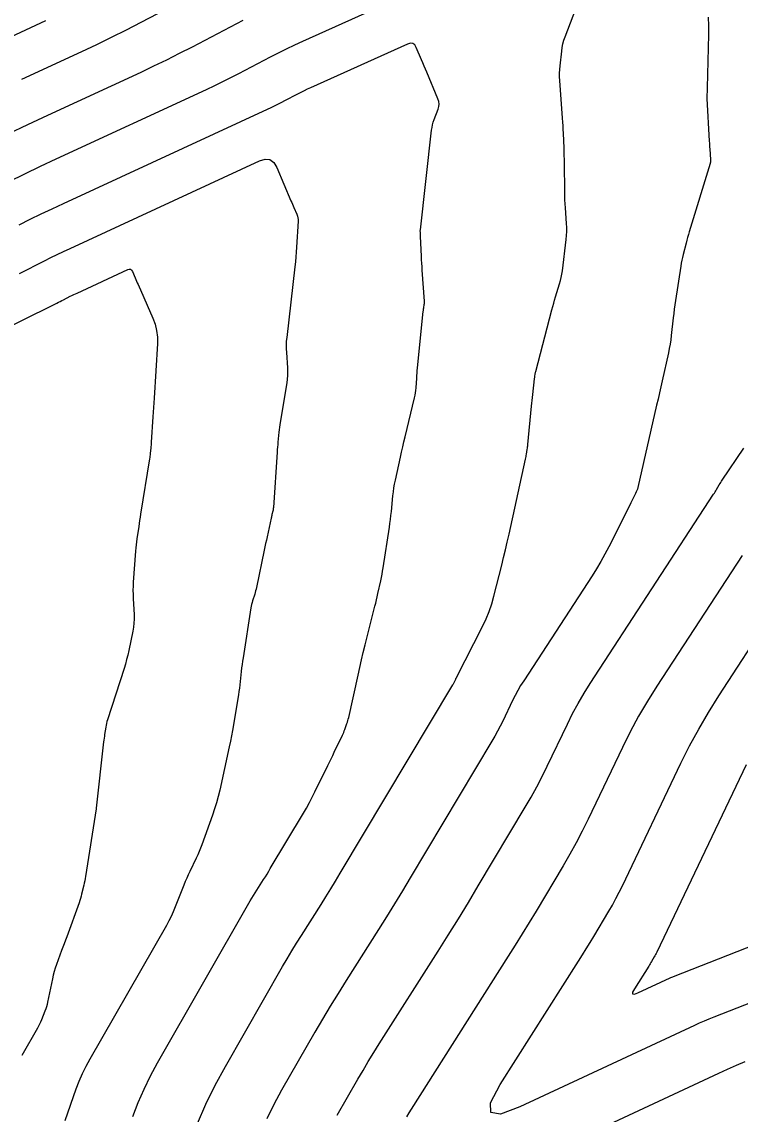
# Model space of a CAD drawing. Extents: x 1354696 to 1366163, y 660729 to 670380.
# Drawn here: x 1360287.8 to 1360323.9, y 664110.4 to 664165.4 of the extents above; entities that cross this region are included whole.
import ezdxf

# ---------------------------------------------------------------- set-up
doc = ezdxf.new("R2010")
doc.units = 0
doc.layers.add('R_Contours', color=7, linetype='Continuous')

msp = doc.modelspace()

# ---------------------------------------------------------------- linework, layer by layer
at = {"layer": 'R_Contours'}
for points in [[(1360314.049, 664169.912), (1360301.885, 664164.433), (1360301.475, 664164.244), (1360301.067, 664164.05), (1360300.663, 664163.849), (1360300.261, 664163.643), (1360298.66, 664162.804), (1360298.259, 664162.597), (1360297.855, 664162.395), (1360297.449, 664162.198), (1360297.04, 664162.006), (1360289.478, 664158.504), (1360288.686, 664158.134), (1360287.897, 664157.756), (1360287.111, 664157.373)], [(1360297.524, 664167.365), (1360293.741, 664165.384), (1360293.003, 664165.003), (1360292.261, 664164.632), (1360291.513, 664164.269), (1360290.762, 664163.915), (1360287.746, 664162.519)], [(1360296.6, 664109.963), (1360297.023, 664110.943), (1360297.49, 664111.904), (1360298.002, 664112.844), (1360300.878, 664117.864), (1360301.109, 664118.262), (1360301.345, 664118.658), (1360301.585, 664119.05), (1360301.83, 664119.44), (1360302.817, 664120.995), (1360303.062, 664121.385), (1360303.305, 664121.776), (1360303.545, 664122.169), (1360303.783, 664122.563), (1360309.447, 664132.052), (1360309.463, 664132.079), (1360309.478, 664132.107), (1360309.493, 664132.134), (1360309.507, 664132.162), (1360309.562, 664132.275), (1360309.575, 664132.303), (1360309.589, 664132.331), (1360309.603, 664132.36), (1360309.617, 664132.388), (1360310.952, 664135.015), (1360311.123, 664135.377), (1360311.273, 664135.746), (1360311.403, 664136.124), (1360311.511, 664136.509), (1360311.904, 664138.065), (1360312.001, 664138.455), (1360312.095, 664138.845), (1360312.185, 664139.236), (1360312.273, 664139.627), (1360313.104, 664143.415), (1360313.117, 664143.476), (1360313.128, 664143.536), (1360313.139, 664143.597), (1360313.149, 664143.658), (1360313.187, 664143.902), (1360313.195, 664143.963), (1360313.204, 664144.025), (1360313.211, 664144.086), (1360313.217, 664144.147), (1360313.406, 664146.079), (1360313.42, 664146.223), (1360313.435, 664146.367), (1360313.45, 664146.511), (1360313.466, 664146.655), (1360313.555, 664147.458), (1360313.559, 664147.488), (1360313.562, 664147.518), (1360313.567, 664147.547), (1360313.571, 664147.577), (1360313.589, 664147.697), (1360313.594, 664147.727), (1360313.599, 664147.756), (1360313.606, 664147.786), (1360313.613, 664147.815), (1360314.429, 664150.925), (1360314.473, 664151.089), (1360314.519, 664151.253), (1360314.566, 664151.417), (1360314.615, 664151.58), (1360314.814, 664152.231), (1360314.86, 664152.395), (1360314.899, 664152.56), (1360314.931, 664152.727), (1360314.955, 664152.895), (1360315.144, 664154.466), (1360315.163, 664154.665), (1360315.173, 664154.865), (1360315.173, 664155.065), (1360315.163, 664155.265), (1360315.105, 664156.067), (1360315.092, 664156.267), (1360315.082, 664156.468), (1360315.076, 664156.669), (1360315.072, 664156.87), (1360315.06, 664158.311), (1360315.057, 664158.499), (1360315.053, 664158.687), (1360315.048, 664158.875), (1360315.041, 664159.062), (1360315.008, 664159.814), (1360315, 664160.002), (1360314.989, 664160.19), (1360314.978, 664160.377), (1360314.964, 664160.565), (1360314.822, 664162.475), (1360314.813, 664162.66), (1360314.812, 664162.845), (1360314.82, 664163.03), (1360314.837, 664163.214), (1360314.92, 664163.952), (1360314.946, 664164.135), (1360314.984, 664164.315), (1360315.033, 664164.492), (1360315.093, 664164.667), (1360315.985, 664167.008)], [(1360286.428, 664164.317), (1360288.459, 664165.258), (1360288.965, 664165.496)], [(1360287.073, 664159.779), (1360288.067, 664160.254), (1360289.065, 664160.721), (1360293.758, 664162.894), (1360294.409, 664163.201), (1360295.057, 664163.515), (1360295.701, 664163.837), (1360296.341, 664164.168), (1360298.893, 664165.504)], [(1360322.298, 664165.651), (1360322.303, 664165.218), (1360322.304, 664165.11), (1360322.304, 664165.002), (1360322.303, 664164.893), (1360322.301, 664164.785), (1360322.24, 664162.094), (1360322.239, 664162.05), (1360322.238, 664162.006), (1360322.237, 664161.962), (1360322.235, 664161.918), (1360322.228, 664161.742), (1360322.227, 664161.698), (1360322.227, 664161.654), (1360322.228, 664161.61), (1360322.23, 664161.566), (1360322.346, 664159.41), (1360322.352, 664159.313), (1360322.358, 664159.215), (1360322.364, 664159.118), (1360322.371, 664159.021), (1360322.411, 664158.467), (1360322.412, 664158.453), (1360322.412, 664158.438), (1360322.411, 664158.424), (1360322.41, 664158.41), (1360322.403, 664158.352), (1360322.401, 664158.338), (1360322.398, 664158.324), (1360322.395, 664158.31), (1360322.391, 664158.296), (1360321.342, 664154.859), (1360321.299, 664154.717), (1360321.257, 664154.574), (1360321.217, 664154.43), (1360321.179, 664154.286), (1360321.028, 664153.71), (1360320.992, 664153.566), (1360320.96, 664153.42), (1360320.932, 664153.274), (1360320.908, 664153.128), (1360320.648, 664151.4), (1360320.616, 664151.181), (1360320.586, 664150.961), (1360320.558, 664150.742), (1360320.533, 664150.521), (1360320.435, 664149.64), (1360320.407, 664149.42), (1360320.374, 664149.201), (1360320.335, 664148.983), (1360320.289, 664148.767), (1360319.976, 664147.354), (1360319.907, 664147.046), (1360319.838, 664146.739), (1360319.768, 664146.431), (1360319.698, 664146.124), (1360318.747, 664141.977), (1360318.727, 664141.902), (1360318.703, 664141.829), (1360318.675, 664141.757), (1360318.642, 664141.687), (1360318.503, 664141.41), (1360318.468, 664141.341), (1360318.433, 664141.271), (1360318.398, 664141.202), (1360318.363, 664141.133), (1360317.294, 664139.001), (1360317.099, 664138.626), (1360316.894, 664138.256), (1360316.678, 664137.892), (1360316.452, 664137.535), (1360313.009, 664132.255), (1360312.856, 664132.012), (1360312.712, 664131.765), (1360312.576, 664131.513), (1360312.449, 664131.257), (1360311.955, 664130.222), (1360311.828, 664129.965), (1360311.696, 664129.711), (1360311.558, 664129.46), (1360311.414, 664129.213), (1360307.303, 664122.327), (1360306.911, 664121.675), (1360306.514, 664121.025), (1360306.113, 664120.379), (1360305.707, 664119.735), (1360304.075, 664117.165), (1360303.671, 664116.52), (1360303.274, 664115.871), (1360302.884, 664115.218), (1360302.502, 664114.559), (1360300.833, 664111.646), (1360300.445, 664110.933), (1360300.091, 664110.204)], [(1360293.349, 664110.326), (1360293.613, 664111.022), (1360293.908, 664111.704), (1360294.232, 664112.372), (1360294.588, 664113.026), (1360299.254, 664121.169), (1360299.334, 664121.307), (1360299.416, 664121.444), (1360299.499, 664121.58), (1360299.584, 664121.716), (1360299.927, 664122.256), (1360300.012, 664122.391), (1360300.097, 664122.527), (1360300.18, 664122.663), (1360300.262, 664122.8), (1360301.924, 664125.584), (1360302.079, 664125.85), (1360302.229, 664126.119), (1360302.372, 664126.392), (1360302.51, 664126.667), (1360303.158, 664127.997), (1360303.238, 664128.162), (1360303.318, 664128.328), (1360303.399, 664128.494), (1360303.479, 664128.659), (1360303.89, 664129.512), (1360303.923, 664129.583), (1360303.954, 664129.655), (1360303.984, 664129.728), (1360304.011, 664129.802), (1360304.117, 664130.098), (1360304.143, 664130.172), (1360304.165, 664130.248), (1360304.186, 664130.323), (1360304.204, 664130.4), (1360304.677, 664132.544), (1360304.762, 664132.924), (1360304.85, 664133.303), (1360304.941, 664133.681), (1360305.035, 664134.059), (1360305.526, 664136.003), (1360305.566, 664136.163), (1360305.604, 664136.324), (1360305.641, 664136.484), (1360305.677, 664136.645), (1360305.819, 664137.29), (1360305.853, 664137.451), (1360305.884, 664137.613), (1360305.913, 664137.775), (1360305.939, 664137.938), (1360306.252, 664139.978), (1360306.281, 664140.175), (1360306.307, 664140.373), (1360306.331, 664140.571), (1360306.351, 664140.769), (1360306.429, 664141.564), (1360306.451, 664141.762), (1360306.479, 664141.959), (1360306.513, 664142.156), (1360306.553, 664142.351), (1360306.807, 664143.509), (1360306.864, 664143.767), (1360306.923, 664144.024), (1360306.983, 664144.282), (1360307.044, 664144.538), (1360307.518, 664146.502), (1360307.545, 664146.624), (1360307.566, 664146.746), (1360307.583, 664146.87), (1360307.594, 664146.994), (1360307.628, 664147.493), (1360307.637, 664147.618), (1360307.647, 664147.743), (1360307.658, 664147.867), (1360307.67, 664147.991), (1360307.959, 664150.855), (1360307.964, 664150.898), (1360307.969, 664150.94), (1360307.975, 664150.983), (1360307.981, 664151.025), (1360308.009, 664151.194), (1360308.015, 664151.237), (1360308.018, 664151.279), (1360308.019, 664151.322), (1360308.017, 664151.365), (1360307.907, 664152.92), (1360307.895, 664153.094), (1360307.884, 664153.269), (1360307.875, 664153.443), (1360307.867, 664153.618), (1360307.824, 664154.61), (1360307.823, 664154.638), (1360307.822, 664154.666), (1360307.82, 664154.694), (1360307.818, 664154.722), (1360307.81, 664154.834), (1360307.808, 664154.862), (1360307.808, 664154.889), (1360307.809, 664154.917), (1360307.812, 664154.945), (1360308.378, 664159.964), (1360308.398, 664160.101), (1360308.426, 664160.237), (1360308.463, 664160.37), (1360308.509, 664160.501), (1360308.707, 664161.022), (1360308.744, 664161.152), (1360308.754, 664161.282), (1360308.739, 664161.411), (1360308.698, 664161.54), (1360308.129, 664162.886), (1360308.064, 664163.042), (1360307.999, 664163.197), (1360307.933, 664163.352), (1360307.868, 664163.507), (1360307.608, 664164.128), (1360307.531, 664164.256), (1360307.433, 664164.327), (1360307.313, 664164.342), (1360307.17, 664164.301), (1360302.289, 664162.102), (1360302.122, 664162.026), (1360301.957, 664161.947), (1360301.793, 664161.865), (1360301.63, 664161.781), (1360300.98, 664161.441), (1360300.817, 664161.357), (1360300.653, 664161.275), (1360300.488, 664161.195), (1360300.322, 664161.117), (1360289.833, 664156.26), (1360289.276, 664155.999), (1360288.721, 664155.734), (1360288.168, 664155.465), (1360287.618, 664155.19)], [(1360287.64, 664152.76), (1360288.908, 664153.398), (1360289.226, 664153.556), (1360289.545, 664153.712), (1360289.865, 664153.865), (1360290.187, 664154.016), (1360299.715, 664158.427), (1360299.998, 664158.512), (1360300.237, 664158.484), (1360300.433, 664158.344), (1360300.586, 664158.092), (1360301.301, 664156.409), (1360301.337, 664156.324), (1360301.374, 664156.239), (1360301.41, 664156.155), (1360301.448, 664156.07), (1360301.596, 664155.733), (1360301.628, 664155.647), (1360301.649, 664155.56), (1360301.66, 664155.471), (1360301.659, 664155.38), (1360301.581, 664154.08), (1360301.565, 664153.833), (1360301.545, 664153.586), (1360301.522, 664153.339), (1360301.495, 664153.093), (1360301.085, 664149.53), (1360301.067, 664149.34), (1360301.059, 664149.15), (1360301.059, 664148.96), (1360301.068, 664148.769), (1360301.122, 664148.007), (1360301.13, 664147.816), (1360301.127, 664147.626), (1360301.113, 664147.437), (1360301.088, 664147.248), (1360300.764, 664145.262), (1360300.744, 664145.138), (1360300.727, 664145.014), (1360300.712, 664144.889), (1360300.698, 664144.764), (1360300.647, 664144.264), (1360300.635, 664144.139), (1360300.624, 664144.014), (1360300.614, 664143.888), (1360300.605, 664143.763), (1360300.416, 664140.973), (1360300.412, 664140.927), (1360300.406, 664140.882), (1360300.398, 664140.837), (1360300.388, 664140.793), (1360300.346, 664140.615), (1360300.335, 664140.571), (1360300.325, 664140.526), (1360300.314, 664140.482), (1360300.305, 664140.437), (1360300.1, 664139.503), (1360300.062, 664139.332), (1360300.026, 664139.162), (1360299.99, 664138.991), (1360299.954, 664138.82), (1360299.564, 664136.944), (1360299.545, 664136.859), (1360299.524, 664136.773), (1360299.5, 664136.689), (1360299.475, 664136.605), (1360299.367, 664136.27), (1360299.341, 664136.186), (1360299.319, 664136.101), (1360299.301, 664136.015), (1360299.286, 664135.929), (1360298.889, 664133.406), (1360298.864, 664133.237), (1360298.84, 664133.068), (1360298.818, 664132.898), (1360298.799, 664132.728), (1360298.724, 664132.047), (1360298.704, 664131.877), (1360298.682, 664131.707), (1360298.657, 664131.538), (1360298.63, 664131.369), (1360298.41, 664130.037), (1360298.362, 664129.759), (1360298.31, 664129.482), (1360298.255, 664129.206), (1360298.196, 664128.93), (1360297.714, 664126.741), (1360297.638, 664126.425), (1360297.554, 664126.111), (1360297.459, 664125.8), (1360297.354, 664125.493), (1360296.821, 664124.003), (1360296.756, 664123.83), (1360296.687, 664123.658), (1360296.613, 664123.488), (1360296.535, 664123.321), (1360296.213, 664122.653), (1360296.134, 664122.485), (1360296.058, 664122.316), (1360295.985, 664122.146), (1360295.916, 664121.974), (1360295.48, 664120.871), (1360295.38, 664120.632), (1360295.272, 664120.396), (1360295.156, 664120.165), (1360295.031, 664119.938), (1360291.174, 664113.208), (1360290.974, 664112.84), (1360290.792, 664112.465), (1360290.627, 664112.082), (1360290.478, 664111.691), (1360289.92, 664110.112)], [(1360278.343, 664145.731), (1360289.52, 664151.265), (1360289.605, 664151.308), (1360289.69, 664151.35), (1360289.775, 664151.393), (1360289.86, 664151.435), (1360290.199, 664151.606), (1360290.284, 664151.648), (1360290.369, 664151.69), (1360290.455, 664151.731), (1360290.541, 664151.771), (1360293.09, 664152.952), (1360293.166, 664152.974), (1360293.23, 664152.967), (1360293.282, 664152.929), (1360293.323, 664152.862), (1360293.464, 664152.531), (1360293.499, 664152.449), (1360293.534, 664152.366), (1360293.57, 664152.284), (1360293.606, 664152.202), (1360294.35, 664150.513), (1360294.466, 664150.201), (1360294.544, 664149.882), (1360294.582, 664149.556), (1360294.581, 664149.222), (1360294.416, 664146.478), (1360294.402, 664146.241), (1360294.387, 664146.005), (1360294.372, 664145.769), (1360294.356, 664145.533), (1360294.27, 664144.256), (1360294.265, 664144.186), (1360294.26, 664144.116), (1360294.254, 664144.046), (1360294.248, 664143.977), (1360294.223, 664143.698), (1360294.216, 664143.628), (1360294.208, 664143.559), (1360294.199, 664143.49), (1360294.188, 664143.42), (1360293.737, 664140.635), (1360293.712, 664140.481), (1360293.688, 664140.327), (1360293.664, 664140.173), (1360293.64, 664140.019), (1360293.547, 664139.402), (1360293.525, 664139.248), (1360293.506, 664139.093), (1360293.491, 664138.938), (1360293.478, 664138.782), (1360293.368, 664137.222), (1360293.357, 664137.016), (1360293.352, 664136.809), (1360293.354, 664136.602), (1360293.362, 664136.395), (1360293.406, 664135.567), (1360293.41, 664135.361), (1360293.401, 664135.155), (1360293.379, 664134.951), (1360293.344, 664134.747), (1360293.142, 664133.776), (1360293.091, 664133.548), (1360293.035, 664133.321), (1360292.972, 664133.095), (1360292.903, 664132.871), (1360292.072, 664130.29), (1360292.045, 664130.2), (1360292.021, 664130.109), (1360292.001, 664130.017), (1360291.985, 664129.924), (1360291.926, 664129.552), (1360291.912, 664129.458), (1360291.899, 664129.365), (1360291.887, 664129.271), (1360291.876, 664129.178), (1360291.509, 664125.84), (1360291.506, 664125.812), (1360290.969, 664122.408), (1360290.95, 664122.295), (1360290.929, 664122.183), (1360290.905, 664122.071), (1360290.879, 664121.96), (1360290.771, 664121.516), (1360290.742, 664121.405), (1360290.711, 664121.296), (1360290.676, 664121.187), (1360290.639, 664121.079), (1360290.019, 664119.371), (1360289.955, 664119.196), (1360289.891, 664119.021), (1360289.827, 664118.846), (1360289.762, 664118.671), (1360289.504, 664117.971), (1360289.443, 664117.796), (1360289.389, 664117.618), (1360289.341, 664117.438), (1360289.301, 664117.256), (1360289.058, 664116.074), (1360289.032, 664115.96), (1360289.001, 664115.847), (1360288.965, 664115.735), (1360288.925, 664115.625), (1360288.751, 664115.187), (1360288.706, 664115.078), (1360288.657, 664114.971), (1360288.604, 664114.866), (1360288.548, 664114.763), (1360287.76, 664113.389)], [(1360303.63, 664110.389), (1360304.665, 664112.194), (1360304.926, 664112.644), (1360305.192, 664113.091), (1360305.464, 664113.535), (1360305.74, 664113.975), (1360308.7, 664118.637), (1360309.215, 664119.454), (1360309.724, 664120.274), (1360310.227, 664121.097), (1360310.724, 664121.924), (1360313.09, 664125.888), (1360313.385, 664126.395), (1360313.668, 664126.909), (1360313.939, 664127.429), (1360314.198, 664127.956), (1360315.21, 664130.076), (1360315.472, 664130.601), (1360315.75, 664131.117), (1360316.046, 664131.623), (1360316.358, 664132.119), (1360322.566, 664141.64), (1360322.603, 664141.698), (1360322.64, 664141.757), (1360322.676, 664141.816), (1360322.711, 664141.876), (1360322.851, 664142.116), (1360322.886, 664142.176), (1360322.922, 664142.235), (1360322.96, 664142.293), (1360322.998, 664142.351), (1360324.091, 664143.968)], [(1360323.996, 664138.561), (1360319.707, 664131.984), (1360319.235, 664131.233), (1360318.789, 664130.468), (1360318.368, 664129.688), (1360317.972, 664128.894), (1360316.251, 664125.289), (1360315.957, 664124.692), (1360315.65, 664124.102), (1360315.329, 664123.52), (1360314.995, 664122.944), (1360313.63, 664120.657), (1360313.286, 664120.087), (1360312.939, 664119.519), (1360312.588, 664118.953), (1360312.233, 664118.39), (1360307.349, 664110.698), (1360307.228, 664110.505), (1360307.11, 664110.311)], [(1360334.746, 664120.088), (1360322.576, 664115.322), (1360322.329, 664115.223), (1360322.084, 664115.12), (1360321.84, 664115.013), (1360321.598, 664114.902), (1360312.822, 664110.802), (1360311.844, 664110.445), (1360311.352, 664110.515), (1360311.346, 664111.012), (1360311.825, 664111.936), (1360315.766, 664118.142), (1360315.962, 664118.452), (1360316.155, 664118.764), (1360316.346, 664119.076), (1360316.535, 664119.39), (1360317.287, 664120.649), (1360317.471, 664120.966), (1360317.647, 664121.287), (1360317.817, 664121.612), (1360317.978, 664121.94), (1360320.92, 664128.102), (1360321.353, 664128.972), (1360321.815, 664129.826), (1360322.304, 664130.665), (1360322.821, 664131.488), (1360325.425, 664135.482)], [(1360324.205, 664128.015), (1360319.705, 664118.592), (1360319.676, 664118.531), (1360319.645, 664118.472), (1360319.612, 664118.413), (1360319.578, 664118.355), (1360319.44, 664118.124), (1360319.406, 664118.066), (1360319.371, 664118.009), (1360319.335, 664117.951), (1360319.299, 664117.895), (1360318.576, 664116.755), (1360318.488, 664116.586), (1360318.489, 664116.495), (1360318.58, 664116.482), (1360318.759, 664116.547), (1360320.37, 664117.3), (1360320.414, 664117.32), (1360320.459, 664117.34), (1360320.504, 664117.359), (1360320.549, 664117.377), (1360332.893, 664122.211)], [(1360311.281, 664107.11), (1360322.826, 664112.505), (1360323.266, 664112.706), (1360323.709, 664112.9), (1360324.154, 664113.087)]]:
    msp.add_lwpolyline(points, dxfattribs=at)

doc.saveas('drawing.dxf')
